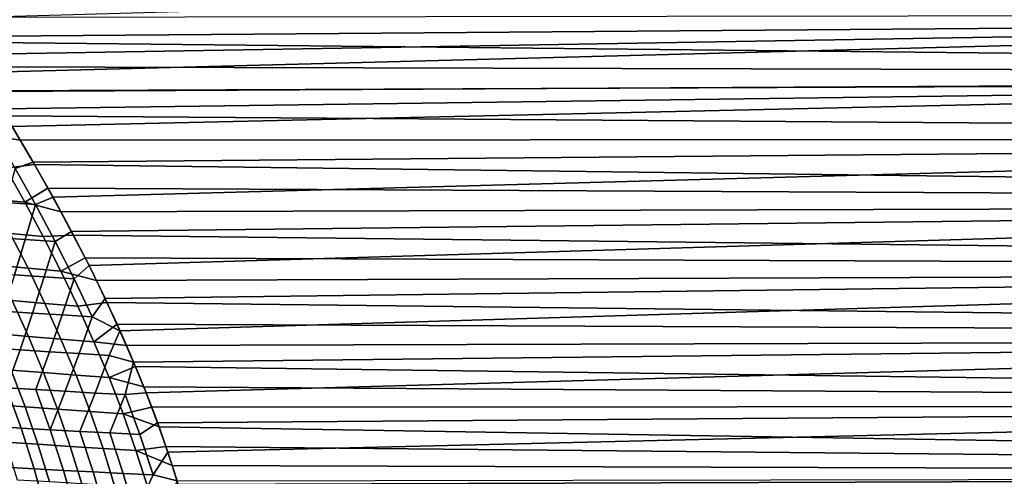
# Model space of a CAD drawing. Header units: metres. Extents: x -28 to 70, y -218 to 28.
# Tile 407 of 463: x 28 to 41, y 4 to 10. Entities that reach past the tile are written whole.
import ezdxf

# ---------------------------------------------------------------- set-up
doc = ezdxf.new("R2010")
doc.units = ezdxf.units.M
doc.layers.add('solid_10_261_432_XXX', color=7, linetype='CONTINUOUS')

msp = doc.modelspace()

# ---------------------------------------------------------------- linework, layer by layer
at = {"layer": 'solid_10_261_432_XXX'}
for points in [[(26.995413, 9.788271, 131.44104), (54.200001, 10, 131.320511), (54.200001, 10.812817, 130.825073), (26.831392, 10.03437, 131.300613)], [(27.049063, 9.713521, 96.51722), (26.828733, 10.049406, 96.708107), (69.439003, 10.111095, 96.74411), (69.439003, 9.268223, 96.27713)], [(26.995413, 9.788271, 131.44104), (27.156305, 9.542333, 131.576797), (54.200001, 10, 131.320511)], [(27.156305, 9.542333, 131.576797), (27.314503, 9.296488, 131.708054), (54.200001, 10, 131.320511)], [(27.469776, 9.051124, 131.834717), (54.200001, 9.164531, 131.776703), (54.200001, 10, 131.320511), (27.314503, 9.296488, 131.708054)], [(27.264755, 9.377441, 96.334679), (27.049063, 9.713521, 96.51722), (69.439003, 9.268223, 96.27713)], [(27.475779, 9.04155, 96.160423), (27.264755, 9.377441, 96.334679), (69.439003, 9.268223, 96.27713)], [(27.680311, 8.70794, 95.995232), (27.475779, 9.04155, 96.160423), (69.439003, 9.268223, 96.27713), (69.439003, 8.403836, 95.851295)], [(27.469776, 9.051124, 131.834717), (27.62141, 8.806757, 131.95665), (54.200001, 9.164531, 131.776703)], [(27.62141, 8.806757, 131.95665), (27.769419, 8.563463, 132.073929), (54.200001, 9.164531, 131.776703)], [(28.054449, 8.08064, 132.294891), (54.200001, 8.3083, 132.192642), (54.200001, 9.164531, 131.776703), (27.769419, 8.563463, 132.073929)], [(27.413645, 8.457599, 95.862465), (27.680311, 8.70794, 95.995232), (27.878674, 8.37658, 95.838699)], [(27.878674, 8.37658, 95.838699), (27.680311, 8.70794, 95.995232), (69.439003, 8.403836, 95.851295)], [(27.80868, 7.995266, 132.338562), (28.054449, 8.08064, 132.294891), (27.769419, 8.563463, 132.073929), (27.524551, 8.48177, 132.118347)], [(27.681778, 7.998456, 95.655228), (27.413645, 8.457599, 95.862465), (27.878674, 8.37658, 95.838699), (28.069893, 8.048534, 95.690956)], [(28.069893, 8.048534, 95.690956), (27.878674, 8.37658, 95.838699), (69.439003, 8.403836, 95.851295), (69.439003, 7.519943, 95.467583)], [(28.054449, 8.08064, 132.294891), (28.323616, 7.604267, 132.497971), (54.200001, 8.3083, 132.192642)], [(28.576344, 7.135737, 132.683716), (54.200001, 7.433249, 132.567352), (54.200001, 8.3083, 132.192642), (28.323616, 7.604267, 132.497971)], [(27.492546, 7.577652, 95.435944), (27.232821, 8.040892, 95.631577), (27.681778, 7.998456, 95.655228), (27.941086, 7.535796, 95.460396)], [(27.941086, 7.535796, 95.460396), (27.681778, 7.998456, 95.655228), (28.069893, 8.048534, 95.690956), (28.253635, 7.72442, 95.551872)], [(28.084963, 7.501362, 132.546478), (28.323616, 7.604267, 132.497971), (28.054449, 8.08064, 132.294891), (27.80868, 7.995266, 132.338562)], [(28.253635, 7.72442, 95.551872), (28.069893, 8.048534, 95.690956), (69.439003, 7.519943, 95.467583)], [(27.679338, 7.52852, 132.565079), (28.084963, 7.501362, 132.546478), (27.80868, 7.995266, 132.338562)], [(27.941086, 7.535796, 95.460396), (28.253635, 7.72442, 95.551872), (28.429914, 7.40433, 95.421089)], [(28.429914, 7.40433, 95.421089), (28.253635, 7.72442, 95.551872), (69.439003, 7.519943, 95.467583)], [(27.742977, 7.109704, 95.252167), (27.492546, 7.577652, 95.435944), (27.941086, 7.535796, 95.460396), (28.191175, 7.068827, 95.277519)], [(27.544298, 7.055675, 132.801987), (27.946491, 7.02695, 132.760834), (28.084963, 7.501362, 132.546478), (27.679338, 7.52852, 132.565079)], [(28.191175, 7.068827, 95.277519), (27.941086, 7.535796, 95.460396), (28.429914, 7.40433, 95.421089), (28.598379, 7.088584, 95.29834)], [(27.946491, 7.02695, 132.760834), (28.352179, 7.000279, 132.74176), (28.084963, 7.501362, 132.546478)], [(28.352179, 7.000279, 132.74176), (28.576344, 7.135737, 132.683716), (28.323616, 7.604267, 132.497971), (28.084963, 7.501362, 132.546478)], [(28.598379, 7.088584, 95.29834), (28.429914, 7.40433, 95.421089), (69.439003, 7.519943, 95.467583), (69.439003, 6.618593, 95.126892)], [(28.576344, 7.135737, 132.683716), (28.812166, 6.676216, 132.852798), (54.200001, 7.433249, 132.567352)], [(29.030577, 6.226722, 133.005997), (54.200001, 6.541359, 132.900009), (54.200001, 7.433249, 132.567352), (28.812166, 6.676216, 132.852798)], [(27.540203, 6.677857, 95.027657), (27.29952, 7.15295, 95.200699), (27.742977, 7.109704, 95.252167), (27.983635, 6.636329, 95.079857)], [(27.983635, 6.636329, 95.079857), (27.742977, 7.109704, 95.252167), (28.191175, 7.068827, 95.277519), (28.431601, 6.596816, 95.106155)], [(28.609049, 6.492058, 132.924057), (28.812166, 6.676216, 132.852798), (28.576344, 7.135737, 132.683716), (28.352179, 7.000279, 132.74176)], [(27.401915, 6.575042, 133.048019), (27.800505, 6.545614, 132.985123), (27.946491, 7.02695, 132.760834), (27.544298, 7.055675, 132.801987)], [(27.800505, 6.545614, 132.985123), (28.203129, 6.517978, 132.943649), (28.352179, 7.000279, 132.74176), (27.946491, 7.02695, 132.760834)], [(28.431601, 6.596816, 95.106155), (28.191175, 7.068827, 95.277519), (28.598379, 7.088584, 95.29834), (28.759113, 6.777389, 95.183334)], [(28.203129, 6.517978, 132.943649), (28.609049, 6.492058, 132.924057), (28.352179, 7.000279, 132.74176)], [(28.759113, 6.777389, 95.183334), (28.598379, 7.088584, 95.29834), (69.439003, 6.618593, 95.126892)], [(28.431601, 6.596816, 95.106155), (28.759113, 6.777389, 95.183334), (28.91185, 6.471337, 95.075897)], [(28.91185, 6.471337, 95.075897), (28.759113, 6.777389, 95.183334), (69.439003, 6.618593, 95.126892)], [(27.77005, 6.196783, 94.866058), (27.540203, 6.677857, 95.027657), (27.983635, 6.636329, 95.079857), (28.213573, 6.157308, 94.918991)], [(28.213573, 6.157308, 94.918991), (27.983635, 6.636329, 95.079857), (28.431601, 6.596816, 95.106155), (28.661415, 6.119518, 94.946266)], [(28.661415, 6.119518, 94.946266), (28.431601, 6.596816, 95.106155), (28.91185, 6.471337, 95.075897), (29.05652, 6.170715, 94.975746)], [(28.854097, 5.976024, 133.093216), (29.030577, 6.226722, 133.005997), (28.812166, 6.676216, 132.852798), (28.609049, 6.492058, 132.924057)], [(29.05652, 6.170715, 94.975746), (28.91185, 6.471337, 95.075897), (69.439003, 6.618593, 95.126892), (69.439003, 5.70188, 94.830009)], [(27.645216, 6.055102, 133.218216), (28.044575, 6.027282, 133.155182), (28.203129, 6.517978, 132.943649), (27.800505, 6.545614, 132.985123)], [(28.044575, 6.027282, 133.155182), (28.447786, 6.00095, 133.113373), (28.609049, 6.492058, 132.924057), (28.203129, 6.517978, 132.943649)], [(28.447786, 6.00095, 133.113373), (28.854097, 5.976024, 133.093216), (28.609049, 6.492058, 132.924057)], [(29.030577, 6.226722, 133.005997), (29.231991, 5.787586, 133.144287), (54.200001, 6.541359, 132.900009)], [(29.416771, 5.359112, 133.268631), (54.200001, 5.634651, 133.189865), (54.200001, 6.541359, 132.900009), (29.231991, 5.787586, 133.144287)], [(27.549273, 5.748415, 94.63752), (27.331823, 6.238061, 94.78801), (27.77005, 6.196783, 94.866058), (27.987883, 5.709792, 94.716087)], [(27.987883, 5.709792, 94.716087), (27.77005, 6.196783, 94.866058), (28.213573, 6.157308, 94.918991), (28.431599, 5.672676, 94.76976)], [(28.431599, 5.672676, 94.76976), (28.213573, 6.157308, 94.918991), (28.661415, 6.119518, 94.946266), (28.879416, 5.63694, 94.798019)], [(28.879416, 5.63694, 94.798019), (28.661415, 6.119518, 94.946266), (29.05652, 6.170715, 94.975746), (29.193316, 5.875487, 94.882507)], [(28.854097, 5.976024, 133.093216), (29.231991, 5.787586, 133.144287), (29.030577, 6.226722, 133.005997)], [(29.193316, 5.875487, 94.882507), (29.05652, 6.170715, 94.975746), (69.439003, 5.70188, 94.830009)], [(27.478975, 5.553308, 133.459), (27.874769, 5.525948, 133.375229), (28.044575, 6.027282, 133.155182), (27.645216, 6.055102, 133.218216)], [(27.874769, 5.525948, 133.375229), (28.275024, 5.499888, 133.312057), (28.447786, 6.00095, 133.113373), (28.044575, 6.027282, 133.155182)], [(28.275024, 5.499888, 133.312057), (28.678957, 5.475042, 133.269913), (28.854097, 5.976024, 133.093216), (28.447786, 6.00095, 133.113373)], [(28.678957, 5.475042, 133.269913), (29.085791, 5.45132, 133.249191), (29.231991, 5.787586, 133.144287), (28.854097, 5.976024, 133.093216)], [(28.879416, 5.63694, 94.798019), (29.193316, 5.875487, 94.882507), (29.322201, 5.585927, 94.795898)], [(29.085791, 5.45132, 133.249191), (29.416771, 5.359112, 133.268631), (29.231991, 5.787586, 133.144287)], [(29.322201, 5.585927, 94.795898), (29.193316, 5.875487, 94.882507), (69.439003, 5.70188, 94.830009)], [(27.753447, 5.252673, 94.498886), (27.549273, 5.748415, 94.63752), (27.987883, 5.709792, 94.716087), (28.192526, 5.216953, 94.57795)], [(28.192526, 5.216953, 94.57795), (27.987883, 5.709792, 94.716087), (28.431599, 5.672676, 94.76976), (28.63652, 5.18247, 94.632347)], [(28.63652, 5.18247, 94.632347), (28.431599, 5.672676, 94.76976), (28.879416, 5.63694, 94.798019), (29.084398, 5.149092, 94.661591)], [(29.084398, 5.149092, 94.661591), (28.879416, 5.63694, 94.798019), (29.322201, 5.585927, 94.795898), (29.44335, 5.301906, 94.715553)], [(29.44335, 5.301906, 94.715553), (29.322201, 5.585927, 94.795898), (69.439003, 5.70188, 94.830009), (69.439003, 4.771931, 94.577621)], [(29.416771, 5.359112, 133.268631), (29.586523, 4.940835, 133.380096), (54.200001, 5.634651, 133.189865)], [(29.741632, 4.532833, 133.479568), (54.200001, 4.715178, 133.436234), (54.200001, 5.634651, 133.189865), (29.586523, 4.940835, 133.380096)], [(27.300327, 5.038694, 133.70639), (27.692152, 5.0123, 133.6026), (27.874769, 5.525948, 133.375229), (27.478975, 5.553308, 133.459)], [(27.692152, 5.0123, 133.6026), (28.08909, 4.987059, 133.51889), (28.275024, 5.499888, 133.312057), (27.874769, 5.525948, 133.375229)], [(28.08909, 4.987059, 133.51889), (28.490337, 4.962878, 133.455612), (28.678957, 5.475042, 133.269913), (28.275024, 5.499888, 133.312057)], [(28.490337, 4.962878, 133.455612), (28.895096, 4.939665, 133.413116), (29.085791, 5.45132, 133.249191), (28.678957, 5.475042, 133.269913)], [(28.895096, 4.939665, 133.413116), (29.302561, 4.917329, 133.3918), (29.416771, 5.359112, 133.268631), (29.085791, 5.45132, 133.249191)], [(29.302561, 4.917329, 133.3918), (29.586523, 4.940835, 133.380096), (29.416771, 5.359112, 133.268631)], [(27.509361, 4.784661, 94.268768), (27.320314, 5.289762, 94.395622), (27.753447, 5.252673, 94.498886), (27.943188, 4.750933, 94.372322)], [(27.943188, 4.750933, 94.372322), (27.753447, 5.252673, 94.498886), (28.192526, 5.216953, 94.57795), (28.382803, 4.718333, 94.451851)], [(29.084398, 5.149092, 94.661591), (29.44335, 5.301906, 94.715553), (29.557314, 5.022706, 94.640961)], [(29.557314, 5.022706, 94.640961), (29.44335, 5.301906, 94.715553), (69.439003, 4.771931, 94.577621)], [(28.382803, 4.718333, 94.451851), (28.192526, 5.216953, 94.57795), (28.63652, 5.18247, 94.632347), (28.827147, 4.686728, 94.506935)], [(28.827147, 4.686728, 94.506935), (28.63652, 5.18247, 94.632347), (29.084398, 5.149092, 94.661591), (29.275162, 4.655983, 94.537132)], [(29.275162, 4.655983, 94.537132), (29.084398, 5.149092, 94.661591), (29.557314, 5.022706, 94.640961), (29.663946, 4.748678, 94.571922)], [(27.300327, 5.038694, 133.70639), (27.4951, 4.486899, 133.835953), (27.888237, 4.462925, 133.732391), (27.692152, 5.0123, 133.6026)], [(27.692152, 5.0123, 133.6026), (27.888237, 4.462925, 133.732391), (28.286366, 4.439892, 133.648743), (28.08909, 4.987059, 133.51889)], [(28.08909, 4.987059, 133.51889), (28.286366, 4.439892, 133.648743), (28.490337, 4.962878, 133.455612)], [(28.286366, 4.439892, 133.648743), (28.688665, 4.417708, 133.585342), (28.895096, 4.939665, 133.413116), (28.490337, 4.962878, 133.455612)], [(29.663946, 4.748678, 94.571922), (29.557314, 5.022706, 94.640961), (69.439003, 4.771931, 94.577621)], [(28.688665, 4.417708, 133.585342), (29.094311, 4.396281, 133.542526), (29.302561, 4.917329, 133.3918), (28.895096, 4.939665, 133.413116)], [(29.094311, 4.396281, 133.542526), (29.502481, 4.375517, 133.52063), (29.302561, 4.917329, 133.3918)], [(29.502481, 4.375517, 133.52063), (29.741632, 4.532833, 133.479568), (29.586523, 4.940835, 133.380096), (29.302561, 4.917329, 133.3918)], [(27.682775, 4.273506, 94.154228), (27.509361, 4.784661, 94.268768), (27.943188, 4.750933, 94.372322), (28.117338, 4.243297, 94.258026)], [(28.117338, 4.243297, 94.258026), (27.943188, 4.750933, 94.372322), (28.382803, 4.718333, 94.451851), (28.557535, 4.214001, 94.337982)], [(28.557535, 4.214001, 94.337982), (28.382803, 4.718333, 94.451851), (28.827147, 4.686728, 94.506935), (29.002285, 4.185486, 94.393715)], [(29.002285, 4.185486, 94.393715), (28.827147, 4.686728, 94.506935), (29.275162, 4.655983, 94.537132), (29.4505, 4.157622, 94.424812)], [(29.275162, 4.655983, 94.537132), (29.663946, 4.748678, 94.571922), (29.763865, 4.478979, 94.50798)], [(29.763865, 4.478979, 94.50798), (29.663946, 4.748678, 94.571922), (69.439003, 4.771931, 94.577621), (69.439003, 3.830905, 94.370323)], [(29.741632, 4.532833, 133.479568), (29.882271, 4.134807, 133.567917), (54.200001, 4.715178, 133.436234)], [(30.008532, 3.746608, 133.645935), (54.200001, 3.785025, 133.63858), (54.200001, 4.715178, 133.436234), (29.882271, 4.134807, 133.567917)], [(29.4505, 4.157622, 94.424812), (29.275162, 4.655983, 94.537132), (29.763865, 4.478979, 94.50798), (29.857124, 4.21362, 94.448906)], [(27.4951, 4.486899, 133.835953), (27.670862, 3.929098, 133.95108), (28.065304, 3.907631, 133.847717), (27.888237, 4.462925, 133.732391)], [(27.888237, 4.462925, 133.732391), (28.065304, 3.907631, 133.847717), (28.464624, 3.88692, 133.76413), (28.286366, 4.439892, 133.648743)], [(28.286366, 4.439892, 133.648743), (28.464624, 3.88692, 133.76413), (28.867983, 3.866875, 133.700623), (28.688665, 4.417708, 133.585342)], [(28.688665, 4.417708, 133.585342), (28.867983, 3.866875, 133.700623), (29.274538, 3.847406, 133.657486), (29.094311, 4.396281, 133.542526)], [(29.683447, 3.828425, 133.63504), (29.882271, 4.134807, 133.567917), (29.741632, 4.532833, 133.479568), (29.502481, 4.375517, 133.52063)], [(29.857124, 4.21362, 94.448906), (29.763865, 4.478979, 94.50798), (69.439003, 3.830905, 94.370323)], [(29.094311, 4.396281, 133.542526), (29.274538, 3.847406, 133.657486), (29.683447, 3.828425, 133.63504), (29.502481, 4.375517, 133.52063)], [(27.839422, 3.756431, 94.0522), (27.682775, 4.273506, 94.154228), (28.117338, 4.243297, 94.258026), (28.27474, 3.729864, 94.156212)], [(28.27474, 3.729864, 94.156212), (28.117338, 4.243297, 94.258026), (28.557535, 4.214001, 94.337982), (28.715548, 3.704023, 94.236557)], [(28.715548, 3.704023, 94.236557), (28.557535, 4.214001, 94.337982), (29.002285, 4.185486, 94.393715), (29.160742, 3.678784, 94.29287)], [(29.160742, 3.678784, 94.29287), (29.002285, 4.185486, 94.393715), (29.4505, 4.157622, 94.424812), (29.609213, 3.65402, 94.324806)], [(29.4505, 4.157622, 94.424812), (29.857124, 4.21362, 94.448906), (29.943953, 3.95236, 94.394417)], [(29.609213, 3.65402, 94.324806), (29.4505, 4.157622, 94.424812), (29.943953, 3.95236, 94.394417), (30.024754, 3.69464, 94.344223)], [(29.943953, 3.95236, 94.394417), (29.857124, 4.21362, 94.448906), (69.439003, 3.830905, 94.370323)], [(29.683447, 3.828425, 133.63504), (30.008532, 3.746608, 133.645935), (29.882271, 4.134807, 133.567917)], [(27.670862, 3.929098, 133.95108), (27.82576, 3.367704, 134.051147), (28.221445, 3.348856, 133.947983), (28.065304, 3.907631, 133.847717)], [(28.065304, 3.907631, 133.847717), (28.221445, 3.348856, 133.947983), (28.621906, 3.330602, 133.864456), (28.464624, 3.88692, 133.76413)], [(28.464624, 3.88692, 133.76413), (28.621906, 3.330602, 133.864456), (29.026287, 3.31286, 133.800842), (28.867983, 3.866875, 133.700623)], [(30.024754, 3.69464, 94.344223), (29.943953, 3.95236, 94.394417), (69.439003, 3.830905, 94.370323)], [(28.867983, 3.866875, 133.700623), (29.026287, 3.31286, 133.800842), (29.433725, 3.295546, 133.757401), (29.274538, 3.847406, 133.657486)], [(29.274538, 3.847406, 133.657486), (29.433725, 3.295546, 133.757401), (29.683447, 3.828425, 133.63504)], [(29.433725, 3.295546, 133.757401), (29.843367, 3.278577, 133.734421), (30.008532, 3.746608, 133.645935), (29.683447, 3.828425, 133.63504)], [(30.168392, 3.190269, 94.256088), (30.024754, 3.69464, 94.344223), (69.439003, 3.830905, 94.370323), (69.439003, 2.880987, 94.208588)]]:
    msp.add_3dface(points, dxfattribs=at)

doc.saveas('drawing.dxf')
